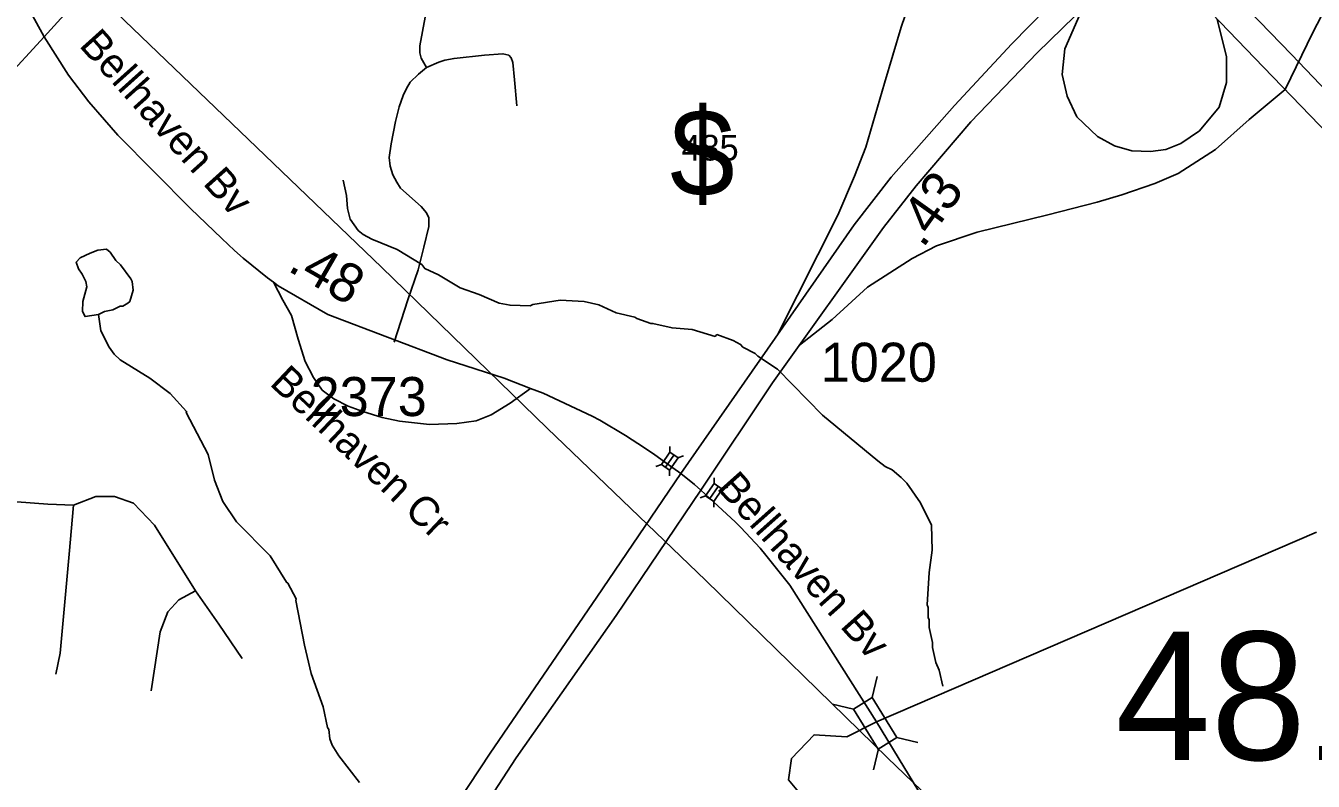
# Model space of a CAD drawing. Extents: x 1383679 to 1536984, y 460658 to 651027.
# Drawn here: x 1417565 to 1421687, y 575026 to 577445 of the extents above; entities that cross this region are included whole.
import ezdxf

# ---------------------------------------------------------------- set-up
doc = ezdxf.new("R2010")
doc.units = 0
for name, color, linetype in [('Default', 7, 'Continuous'), ('Exist Hydrographic Creek Single Shore', 7, 'Continuous'), ('Exist Hydrographic Misc Water Feature', 7, 'Continuous'), ('Exist Road Non-System Type 51', 7, 'Continuous'), ('Exist Road Non-System Type 51 Label', 7, 'Continuous'), ('Exist Road Primary Interstate Shield CELL', 7, 'Continuous'), ('Exist Road Primary Interstate Structure Standard Bridge CELL', 7, 'Continuous'), ('Exist Road Primary NC UnDivided 4 Lane Attributed', 7, 'Continuous'), ('Exist Road Secondary Mileage Hundredths English Label', 7, 'Continuous'), ('Exist Road Secondary Structure Standard Bridge CELL', 7, 'Continuous'), ('Exist Road Secondary Structure Standard Bridge Number Label', 7, 'Continuous'), ('Exist Road Secondary Type 51 Attributed', 7, 'Continuous'), ('Exist Road Secondary Type 51 Divided Attributed', 7, 'Continuous'), ('Exist Road Secondary Type 51 Label', 7, 'Continuous'), ('Exist Road Secondary Type 51 Number Label', 7, 'Continuous'), ('Exist Utilities Electrical Transmission Line', 7, 'Continuous')]:
    doc.layers.add(name, color=color, linetype=linetype)

msp = doc.modelspace()

# ---------------------------------------------------------------- linework, layer by layer
at = {"layer": 'Default'}
for points in [[(1422581.5, 578578.1), (1422343.4, 578403.6), (1422194.9, 578265.4), (1422101.2, 578157.9), (1421982.8, 577989.8), (1421901.5, 577840.6), (1421685.7, 577423.7), (1421597, 577240.3)], [(1419971.1, 576455.1), (1420164.9, 576838.2), (1420218.2, 576963.2), (1420254, 577056.2), (1420314.2, 577260.8), (1420367, 577440.6), (1420407.2, 577557), (1420441.1, 577639.5), (1420500.3, 577743.2), (1420563.7, 577840.6), (1420646.2, 577940), (1420775.2, 578092.2)], [(1421379.2, 577465.9), (1421408.7, 577345.4), (1421408.7, 577262.9), (1421385.4, 577184.6), (1421322, 577108.4), (1421262.7, 577068.2), (1421214.9, 577048.9), (1421165.6, 577042.2), (1421106.1, 577044.4), (1421050.1, 577060.1), (1420996.2, 577090.4), (1420930.1, 577153.2), (1420898.7, 577219.4), (1420883, 577289), (1420890.8, 577370.9), (1420948.3, 577499.6)], [(1421597, 577240.3), (1421481.6, 577144.6), (1421374.1, 577048.7), (1421254.2, 576971.3), (1421179.1, 576940.1), (1421073.5, 576903.4), (1420995.3, 576879.8), (1420837, 576839.9), (1420610.2, 576784), (1420479.9, 576740), (1420402.1, 576699.3), (1420260, 576607.9), (1420146.6, 576504.6), (1420041.9, 576422.3)]]:
    msp.add_lwpolyline(points, dxfattribs=at)
at = {"layer": 'Exist Hydrographic Creek Single Shore'}
msp.add_lwpolyline([(1420081.4, 574941.1), (1420006.5, 575030.9), (1420016.4, 575099), (1420088.3, 575175), (1420193, 575167.8), (1420288.2, 575215.8), (1421696.5, 575823.2)], dxfattribs=at)
at = {"layer": 'Exist Hydrographic Misc Water Feature'}
for points in [[(1420500.4, 575330.6), (1420489.5, 575381.8), (1420478, 575406.1), (1420467.1, 575454.3), (1420467.4, 575470.3), (1420456.6, 575518.6), (1420457.1, 575542.5), (1420453.3, 575550.6), (1420454, 575582.6), (1420450.2, 575590.7), (1420456.6, 575694.5), (1420466.1, 575766.3), (1420464, 575846.2), (1420429.6, 575917), (1420385, 575980), (1420367.4, 575998.5), (1420338, 576023.1), (1420316.2, 576033.6), (1420292.6, 576052.2), (1420115.9, 576198.3), (1419971.2, 576345.6), (1419908.2, 576387.1), (1419900.3, 576395.3), (1419860.8, 576416.2), (1419853, 576424.4), (1419829.2, 576436.9), (1419777.7, 576456.1), (1419771.5, 576450.3), (1419698, 576472), (1419634.1, 576477.5), (1419572.8, 576491.9), (1419566.4, 576491.1), (1419521.1, 576507.1), (1419514.9, 576512.3), (1419455.2, 576525.7), (1419399.7, 576550.9), (1419352, 576562.1), (1419276.1, 576565.9), (1419187.7, 576552), (1419179.6, 576548.1), (1419115.6, 576549.7), (1419079.9, 576556.5), (1419016.5, 576584), (1418955.3, 576605.4), (1418885.9, 576647), (1418842.3, 576668), (1418832.6, 576680.2), (1418753.7, 576728.1), (1418672.4, 576761.9), (1418644.7, 576776.6), (1418629.1, 576789), (1418603.8, 576825.6), (1418594.6, 576859.7), (1418591.6, 576901.8), (1418580.7, 576950)], [(1417798.1, 576520), (1417817, 576530.2), (1417843.2, 576535.6), (1417867.4, 576547), (1417875.4, 576546.8), (1417891.7, 576556.4), (1417897.7, 576562.3), (1417908.6, 576598), (1417905.2, 576626), (1417901.4, 576634.1), (1417868.4, 576678.9), (1417852.7, 576693.2), (1417835.3, 576719.6), (1417823.6, 576730), (1417795.5, 576726.6), (1417771.3, 576717.2), (1417738.9, 576701.9), (1417726.6, 576688.2), (1417734.1, 576666.1), (1417745.7, 576649.8), (1417757.2, 576625.5), (1417760.9, 576609.4), (1417747.7, 576561.8), (1417747, 576529.8), (1417754.6, 576513.6), (1417798.1, 576520)], [(1418633.1, 575021.6), (1418566.9, 575107.2), (1418545.7, 575141.6), (1418538.1, 575161.8), (1418534.8, 575191.9), (1418530.9, 575198), (1418516.5, 575264.3), (1418478.9, 575371.1), (1418456.9, 575461.6), (1418429.1, 575604.7), (1418430.3, 575610.2), (1418404.1, 575659.8), (1418399.5, 575662.9), (1418347.4, 575748.1), (1418239.9, 575856.5), (1418195.3, 575921.5), (1418168.8, 575990.1), (1418148.7, 576072.6), (1418078.1, 576206.2), (1418079.8, 576210.1), (1418027.1, 576267.4), (1417962.2, 576316.8), (1417867.5, 576375.1), (1417847.9, 576393.5), (1417832.4, 576415.9), (1417805.7, 576468.5), (1417798.1, 576520)]]:
    msp.add_lwpolyline(points, dxfattribs=at)
at = {"layer": 'Exist Road Non-System Type 51'}
for points in [[(1418847.4, 577310.9), (1418830.6, 577340.8), (1418826.5, 577358.3), (1418826.5, 577380.8), (1418843.9, 577472.6)], [(1418847.4, 577310.9), (1418887.2, 577328.4), (1418906.4, 577335), (1418936.2, 577340), (1419033.5, 577350.8), (1419092.5, 577355), (1419111, 577350.4), (1419119.1, 577341.7), (1419124.1, 577326.8), (1419129.9, 577271.8), (1419137.4, 577188.8)], [(1418744.1, 576431.2), (1418788.4, 576567), (1418820.8, 576663.4), (1418839, 576735.8), (1418854.9, 576802.2), (1418854.9, 576829.7), (1418847.4, 576846.2), (1418830.6, 576866.2), (1418765, 576925.2), (1418752.6, 576943.5), (1418740.1, 576967.6), (1418731.8, 576995.1), (1418728.4, 577023.3), (1418734.2, 577066.5), (1418749, 577137.8), (1418760.4, 577185.2), (1418773.4, 577222), (1418784.1, 577244.4), (1418795.8, 577264.3), (1418821.9, 577289.8), (1418847.4, 577310.9)], [(1418357.6, 576623.3), (1418388, 576566.5), (1418416, 576516.8), (1418436.8, 576441.2), (1418459.5, 576369.7), (1418486.5, 576318.9), (1418513.4, 576278.5), (1418550.6, 576250.1), (1418597.2, 576226.7), (1418643.5, 576210.1), (1418706.1, 576190.4), (1418760.8, 576179.1), (1418857.4, 576167.7), (1418944.4, 576171.8), (1419006.5, 576180.1), (1419054.9, 576199.6), (1419115.8, 576236), (1419180.5, 576283.8)], [(1417717.6, 575909.4), (1417788.7, 575937.8), (1417849.1, 575937.8), (1417909.5, 575916.5), (1417977, 575845.3), (1418108.5, 575635.5)], [(1417536.5, 575920), (1417635.9, 575912.9), (1417717.6, 575909.4)], [(1417717.6, 575909.4), (1417703.4, 575752.9), (1417675, 575436.4), (1417660.8, 575368.8)], [(1418108.5, 575635.5), (1418055.2, 575607.1), (1418019.6, 575568), (1417994.8, 575504), (1417966.4, 575315.5)], [(1418108.5, 575635.5), (1418183.1, 575528.9), (1418257.7, 575418.6)]]:
    msp.add_lwpolyline(points, dxfattribs=at)
at = {"layer": 'Exist Road Primary Interstate Structure Standard Bridge CELL'}
for p, q in [((1419627.1, 576079.1), (1419626.9, 576098)), ((1419612.7, 576031.2), (1419640, 576070.1)), ((1419652.7, 576061.2), (1419670.5, 576067.5)), ((1419582, 576034), (1419599.8, 576040.3)), ((1419625.8, 576003.3), (1419625.7, 576022.1)), ((1419754.3, 575931), (1419781.6, 575969.9)), ((1419768.7, 575978.9), (1419768.5, 575997.7)), ((1419794.3, 575960.9), (1419812.1, 575967.2)), ((1419723.6, 575933.8), (1419741.4, 575940.1)), ((1419767.4, 575903.1), (1419767.3, 575921.9))]:
    msp.add_line(p, q, dxfattribs=at)
for points in [[(1419625.7, 576022.1), (1419652.9, 576061), (1419627, 576079.2), (1419599.8, 576040.3)], [(1419767.3, 575921.9), (1419794.5, 575960.8), (1419768.6, 575978.9), (1419741.4, 575940.1)]]:
    msp.add_lwpolyline(points, close=True, dxfattribs=at)
at = {"layer": 'Exist Road Primary NC UnDivided 4 Lane Attributed'}
for points in [[(1422365, 576572.1), (1421892.3, 577066), (1421754.9, 577208.2), (1421616.5, 577352.8), (1421480.7, 577493.9), (1421368.3, 577610.1), (1421258, 577724.6), (1421240.8, 577742.4)], [(1421170.3, 577683.2), (1421227, 577625.2), (1421388.1, 577456.7), (1421527, 577312.5), (1421647.1, 577188.6), (1421764.8, 577066), (1422316.1, 576493.1)]]:
    msp.add_lwpolyline(points, dxfattribs=at)
at = {"layer": 'Exist Road Secondary Structure Standard Bridge CELL'}
for p, q in [((1420290.2, 575361.3), (1420274.4, 575294.2)), ((1420147.2, 575272.9), (1420214.4, 575257)), ((1420353.6, 575165.5), (1420420.8, 575149.7)), ((1420294.9, 575129.2), (1420279.1, 575062))]:
    msp.add_line(p, q, dxfattribs=at)
msp.add_lwpolyline([(1420274.4, 575294.2), (1420353.9, 575165.7), (1420293.9, 575128.5), (1420214.4, 575257)], close=True, dxfattribs=at)
at = {"layer": 'Exist Road Secondary Type 51 Attributed'}
for points in [[(1417623.5, 577409.6), (1416999.8, 578549)], [(1417623.5, 577409.6), (1417698.6, 577491.3)], [(1417492.1, 577266.7), (1417623.5, 577409.6)], [(1419661.8, 576011.1), (1419636.8, 576029.5), (1419610.1, 576049.1), (1419579.1, 576070.9), (1419545.7, 576093.7), (1419485.3, 576133.3), (1419402.2, 576182.5), (1419378.6, 576194.9), (1419221.1, 576268.3), (1419180.5, 576283.9), (1419096.4, 576316), (1418914, 576375.4), (1418531.6, 576520.1), (1418373.2, 576612.5), (1418358.2, 576623.7), (1418339.2, 576637.8), (1418260.7, 576701.2), (1418233.4, 576725.6), (1418192.6, 576763.8), (1418091.9, 576860.1), (1417859.4, 577094.7), (1417816.6, 577143.7), (1417767.3, 577201.5), (1417701.2, 577286.1), (1417623.5, 577409.6)], [(1419726.5, 575957.4), (1419705.2, 575976), (1419661.8, 576011.1)], [(1420288.2, 575215.8), (1420010.8, 575653.9), (1419933.8, 575750.2), (1419915.6, 575771.8), (1419853.8, 575838.7), (1419835.7, 575856.2), (1419740.3, 575945.3), (1419726.5, 575957.4)], [(1420465.8, 574925.3), (1420376.1, 575072.3), (1420288.2, 575215.8)]]:
    msp.add_lwpolyline(points, dxfattribs=at)
at = {"layer": 'Exist Road Secondary Type 51 Divided Attributed'}
for points in [[(1419661.8, 576011.1), (1420216.5, 576807.4), (1420335.5, 576959.6), (1420537.9, 577189.8), (1420721.8, 577387.3), (1420834, 577501.5), (1420919.6, 577582.2), (1421110.3, 577744.6)], [(1419726.5, 575957.4), (1419955.4, 576301.5), (1420311.1, 576798.6), (1420415.3, 576932.7), (1420590, 577136.9), (1420802.5, 577357.9), (1420964.1, 577515), (1421170.3, 577683.2)], [(1415554.7, 568761.8), (1415557.6, 568766), (1415799.1, 569147), (1416039.5, 569584.6), (1416191.8, 569902.4), (1416358.3, 570313.9), (1416560.7, 570842.9), (1416821.8, 571541.7), (1417056.8, 572064.2), (1417154.4, 572257.1), (1417387.8, 572655.2), (1417567.8, 572939.6), (1417890.2, 573403.3), (1418778.4, 574701.6), (1419051.9, 575115.7), (1419393.3, 575615.5), (1419661.8, 576011.1)], [(1415620.6, 568719.1), (1415622.9, 568722.5), (1415866.6, 569101.3), (1416101.6, 569528), (1416302.8, 569963.4), (1416445.3, 570313.9), (1416615.1, 570786.3), (1416900.1, 571515.6), (1417126.4, 572007.6), (1417225, 572207.1), (1417451.6, 572608.7), (1417643.6, 572908.6), (1418185.8, 573699), (1418813.9, 574607), (1419134.6, 575100.9), (1419455.4, 575556.4), (1419726.5, 575957.4)]]:
    msp.add_lwpolyline(points, dxfattribs=at)
at = {"layer": 'Exist Utilities Electrical Transmission Line'}
msp.add_lwpolyline([(1427173.4, 568483.1), (1426733.5, 568858.4), (1426087.9, 569490.1), (1425592, 569975.1), (1425035.1, 570519.1), (1424521.6, 571020.5), (1424055.2, 571478.9), (1423514, 571996.8), (1422990.6, 572508.2), (1422528.2, 572962.7), (1422006.6, 573462.1), (1421465.6, 574003.8), (1421003, 574448.3), (1420324, 575100.5), (1419741.5, 575669.1), (1419233.7, 576156.4), (1418704.2, 576671.9), (1418251.6, 577106.2), (1417696.5, 577640.2), (1417240, 578084.4), (1416982, 578331.1)], dxfattribs=at)

# ---------------------------------------------------------------- texts
at = {"layer": 'Default'}
msp.add_text('$', height=278.9, dxfattribs=at).set_placement((1419626.9, 576898.5))
at = {"layer": 'Exist Road Non-System Type 51 Label'}
msp.add_text('Bellhaven Cr', height=95, rotation=316.5692, dxfattribs=at).set_placement((1418342.3, 576296.7))
at = {"layer": 'Exist Road Primary Interstate Shield CELL'}
msp.add_text('485', height=82.02, dxfattribs=at).set_placement((1419664.1, 577013.3))
at = {"layer": 'Exist Road Secondary Mileage Hundredths English Label'}
for s, rotation, p in [('.43', 54.4086, (1420437.1, 576729.9)), ('.48', 330.0128, (1418399.4, 576662.5))]:
    msp.add_text(s, height=125, rotation=rotation, dxfattribs=at).set_placement(p)
at = {"layer": 'Exist Road Secondary Structure Standard Bridge Number Label'}
msp.add_text('481', height=410.1, dxfattribs=at).set_placement((1421053.3, 575094.5))
at = {"layer": 'Exist Road Secondary Type 51 Label'}
for rotation, p in [(311.9228, (1417732.8, 577380.5)), (311.7069, (1419774.4, 575963.8))]:
    msp.add_text('Bellhaven Bv', height=95, rotation=rotation, dxfattribs=at).set_placement(p)
at = {"layer": 'Exist Road Secondary Type 51 Number Label'}
for s, p in [('1020', (1420109.8, 576305)), ('2373', (1418476.9, 576195.1))]:
    msp.add_text(s, height=125, dxfattribs=at).set_placement(p)

doc.saveas('drawing.dxf')
